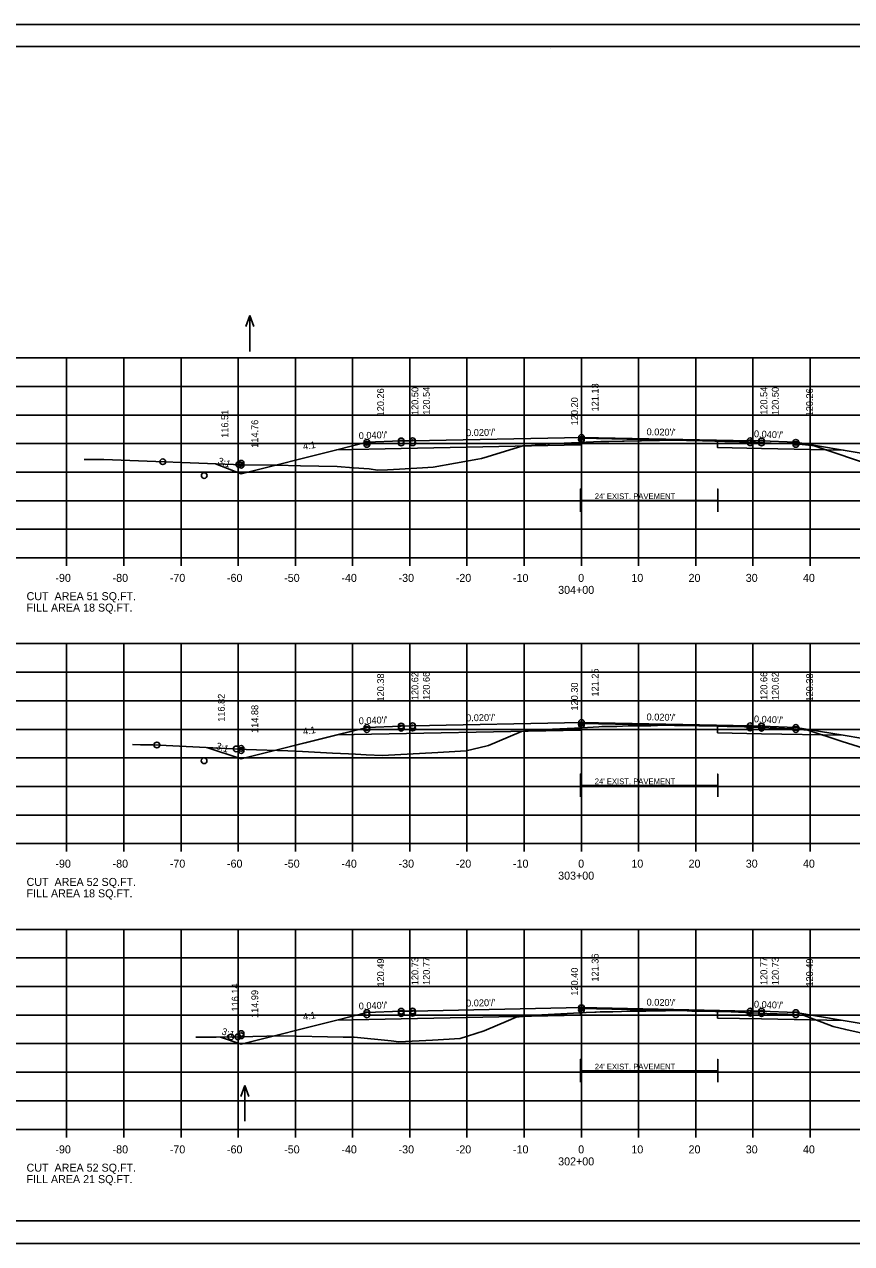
# Model space of a CAD drawing. Extents: x 1175611 to 1176402, y -433344 to -416213.
# Drawn here: x 1175683.6 to 1175828.2, y -416916.5 to -416703.2 of the extents above; entities that cross this region are included whole.
import ezdxf

# ---------------------------------------------------------------- set-up
doc = ezdxf.new("R2010")
doc.units = 0
for name, color, linetype in [('Default', 7, 'Continuous'), ('R_Alt Surface', 7, 'Continuous'), ('R_Axis', 7, 'Continuous'), ('R_Axis Annot', 7, 'Continuous'), ('R_Border', 7, 'Continuous'), ('R_Exist Surface', 7, 'Continuous'), ('R_Fin Surface', 7, 'Continuous'), ('R_Grid', 7, 'Continuous'), ('R_No Plot', 7, 'Continuous'), ('R_Water Annot', 7, 'Continuous'), ('R_Xsect Elev', 7, 'Continuous'), ('R_Xsect Slope', 7, 'Continuous')]:
    doc.layers.add(name, color=color, linetype=linetype)

msp = doc.modelspace()

# ---------------------------------------------------------------- linework, layer by layer
at = {"layer": 'Default'}
msp.add_lwpolyline([(1175743.47, -416826.18), (1175721.47, -416831.68)], dxfattribs=at)
at = {"layer": 'R_Alt Surface'}
for p, q in [((1175792.8, -416786.46), (1175780.8, -416786.46)), ((1175792.8, -416786.46), (1175804.8, -416786.46)), ((1175792.8, -416836.34), (1175780.8, -416836.34)), ((1175792.8, -416836.34), (1175804.8, -416836.34)), ((1175792.8, -416886.26), (1175780.8, -416886.26)), ((1175792.8, -416886.26), (1175804.8, -416886.26))]:
    msp.add_line(p, q, dxfattribs=at)
for points in [[(1175738.2, -416777.61), (1175749.47, -416777.39), (1175780.8, -416776.76), (1175780.8, -416775.6), (1175780.97, -416775.59), (1175804.77, -416776.07), (1175804.77, -416777.23), (1175812.47, -416777.39), (1175826.75, -416777.67)], [(1175780.8, -416786.46), (1175780.8, -416784.46), (1175780.8, -416788.46)], [(1175804.8, -416786.46), (1175804.8, -416784.46), (1175804.8, -416788.46)], [(1175738.2, -416827.5), (1175780.8, -416826.65), (1175780.8, -416825.48), (1175780.97, -416825.48), (1175804.77, -416825.96), (1175804.77, -416827.12), (1175812.47, -416827.28), (1175826.75, -416827.56)], [(1175780.8, -416836.34), (1175780.8, -416834.34), (1175780.8, -416838.34)], [(1175804.8, -416836.34), (1175804.8, -416834.34), (1175804.8, -416838.34)], [(1175738.2, -416877.41), (1175749.47, -416877.19), (1175780.8, -416876.56), (1175780.8, -416875.39), (1175780.97, -416875.39), (1175804.77, -416875.87), (1175804.77, -416877.03), (1175812.47, -416877.19), (1175826.75, -416877.47)], [(1175780.8, -416886.26), (1175780.8, -416884.26), (1175780.8, -416888.26)], [(1175804.8, -416886.26), (1175804.8, -416884.26), (1175804.8, -416888.26)]]:
    msp.add_lwpolyline(points, dxfattribs=at)
at = {"layer": 'R_Axis'}
for p, q in [((1175640.97, -416796.52), (1175920.97, -416796.52)), ((1175690.97, -416797.92), (1175690.97, -416796.52)), ((1175700.97, -416797.92), (1175700.97, -416796.52)), ((1175710.97, -416797.92), (1175710.97, -416796.52)), ((1175720.97, -416797.92), (1175720.97, -416796.52)), ((1175730.97, -416797.92), (1175730.97, -416796.52)), ((1175740.97, -416797.92), (1175740.97, -416796.52)), ((1175750.97, -416797.92), (1175750.97, -416796.52)), ((1175760.97, -416797.92), (1175760.97, -416796.52)), ((1175770.97, -416797.92), (1175770.97, -416796.52)), ((1175780.97, -416797.92), (1175780.97, -416796.52)), ((1175790.97, -416797.92), (1175790.97, -416796.52)), ((1175800.97, -416797.92), (1175800.97, -416796.52)), ((1175810.97, -416797.92), (1175810.97, -416796.52)), ((1175820.97, -416797.92), (1175820.97, -416796.52)), ((1175640.97, -416846.52), (1175920.97, -416846.52)), ((1175690.97, -416847.92), (1175690.97, -416846.52)), ((1175700.97, -416847.92), (1175700.97, -416846.52)), ((1175710.97, -416847.92), (1175710.97, -416846.52)), ((1175720.97, -416847.92), (1175720.97, -416846.52)), ((1175730.97, -416847.92), (1175730.97, -416846.52)), ((1175740.97, -416847.92), (1175740.97, -416846.52)), ((1175750.97, -416847.92), (1175750.97, -416846.52)), ((1175760.97, -416847.92), (1175760.97, -416846.52)), ((1175770.97, -416847.92), (1175770.97, -416846.52)), ((1175780.97, -416847.92), (1175780.97, -416846.52)), ((1175790.97, -416847.92), (1175790.97, -416846.52)), ((1175800.97, -416847.92), (1175800.97, -416846.52)), ((1175810.97, -416847.92), (1175810.97, -416846.52)), ((1175820.97, -416847.92), (1175820.97, -416846.52)), ((1175640.97, -416896.52), (1175920.97, -416896.52)), ((1175690.97, -416897.92), (1175690.97, -416896.52)), ((1175700.97, -416897.92), (1175700.97, -416896.52)), ((1175710.97, -416897.92), (1175710.97, -416896.52)), ((1175720.97, -416897.92), (1175720.97, -416896.52)), ((1175730.97, -416897.92), (1175730.97, -416896.52)), ((1175740.97, -416897.92), (1175740.97, -416896.52)), ((1175750.97, -416897.92), (1175750.97, -416896.52)), ((1175760.97, -416897.92), (1175760.97, -416896.52)), ((1175770.97, -416897.92), (1175770.97, -416896.52)), ((1175780.97, -416897.92), (1175780.97, -416896.52)), ((1175790.97, -416897.92), (1175790.97, -416896.52)), ((1175800.97, -416897.92), (1175800.97, -416896.52)), ((1175810.97, -416897.92), (1175810.97, -416896.52)), ((1175820.97, -416897.92), (1175820.97, -416896.52))]:
    msp.add_line(p, q, dxfattribs=at)
at = {"layer": 'R_Border'}
for p, q in [((1175622.97, -416707.06), (1175939.15, -416707.06)), ((1175775.49, -416707.32), (1175775.49, -416707.32)), ((1175775.49, -416707.32), (1175775.49, -416707.32)), ((1175939.15, -416912.52), (1175622.97, -416912.52))]:
    msp.add_line(p, q, dxfattribs=at)
at = {"layer": 'R_Exist Surface'}
for points in [[(1175694.03, -416779.32), (1175696.29, -416779.3), (1175697.48, -416779.3), (1175721.65, -416780.22), (1175727.62, -416780.31), (1175731.84, -416780.4), (1175738.25, -416780.51), (1175741.14, -416780.78), (1175743.85, -416780.94), (1175745.35, -416781.18), (1175747.08, -416781.1), (1175749.18, -416781.01), (1175753.19, -416780.74), (1175755.04, -416780.62), (1175762.86, -416779.26), (1175763.49, -416779.14), (1175764.5, -416778.82), (1175770.73, -416776.94), (1175772.26, -416776.83), (1175775.41, -416776.55), (1175784.36, -416776.18), (1175784.72, -416776.17), (1175785.54, -416776.14), (1175785.61, -416776.13), (1175785.79, -416776.13), (1175788.18, -416776.1), (1175788.47, -416776.09), (1175791.21, -416776.01), (1175791.47, -416776.01), (1175794.39, -416775.97), (1175794.6, -416775.96), (1175796.94, -416775.93), (1175796.97, -416775.93), (1175797.37, -416775.92), (1175797.54, -416775.93), (1175799.36, -416775.98), (1175799.57, -416775.99), (1175802.3, -416776.03), (1175802.58, -416776.04), (1175806.03, -416776.14), (1175806.36, -416776.15), (1175808.63, -416776.21), (1175808.71, -416776.21), (1175814.15, -416776.43), (1175818.56, -416776.59), (1175819.57, -416776.69), (1175821.27, -416776.86), (1175821.51, -416776.88), (1175823.16, -416777.44), (1175831.01, -416780.06)], [(1175702.48, -416829.2), (1175703.87, -416829.21), (1175706.02, -416829.22), (1175722.37, -416830.04), (1175729.67, -416830.27), (1175732.22, -416830.4), (1175737.44, -416830.7), (1175740.24, -416830.82), (1175741.49, -416830.85), (1175743.36, -416830.97), (1175746.22, -416831.12), (1175755.89, -416830.58), (1175760.84, -416830.29), (1175764.51, -416829.38), (1175764.76, -416829.32), (1175766.26, -416828.68), (1175770.51, -416826.87), (1175770.85, -416826.85), (1175774.64, -416826.54), (1175781.06, -416826.23), (1175784.02, -416826.08), (1175784.54, -416826.05), (1175785, -416826.03), (1175786.17, -416826.02), (1175787.17, -416826.01), (1175789.14, -416825.93), (1175790.48, -416825.88), (1175792.11, -416825.88), (1175793.12, -416825.88), (1175794.3, -416825.85), (1175796.03, -416825.81), (1175796.2, -416825.81), (1175796.31, -416825.81), (1175797.25, -416825.82), (1175798.52, -416825.84), (1175799.79, -416825.86), (1175801.52, -416825.89), (1175802.88, -416825.92), (1175804.72, -416825.96), (1175806.44, -416826), (1175807.85, -416826.05), (1175808.02, -416826.05), (1175812.33, -416826.21), (1175817.86, -416826.42), (1175819.13, -416826.52), (1175820.57, -416826.67), (1175826.57, -416828.63), (1175830.32, -416829.84)], [(1175713.59, -416880.41), (1175714.24, -416880.41), (1175717.09, -416880.41), (1175721.11, -416880.32), (1175728.45, -416880.17), (1175739.31, -416880.37), (1175741.22, -416880.4), (1175747.7, -416881.05), (1175749.07, -416881.19), (1175754.94, -416880.88), (1175759.78, -416880.61), (1175761.08, -416880.22), (1175763.99, -416879.29), (1175768.22, -416877.44), (1175769.58, -416876.87), (1175770.11, -416876.81), (1175774.06, -416876.45), (1175781.81, -416876.08), (1175783.34, -416876.01), (1175783.56, -416876), (1175784.23, -416875.97), (1175785.73, -416875.97), (1175786.48, -416875.95), (1175789.49, -416875.85), (1175790.28, -416875.83), (1175792.24, -416875.81), (1175792.83, -416875.8), (1175793.52, -416875.79), (1175795.65, -416875.76), (1175796.84, -416875.74), (1175797.28, -416875.73), (1175799.55, -416875.79), (1175800.28, -416875.81), (1175802.86, -416875.84), (1175803.63, -416875.85), (1175804.4, -416875.87), (1175807.14, -416875.94), (1175807.24, -416875.95), (1175809.65, -416876.05), (1175813.41, -416876.22), (1175817.08, -416876.37), (1175818.67, -416876.5), (1175819.94, -416876.58), (1175823, -416877.77), (1175824.99, -416878.53), (1175827.18, -416879.06), (1175830.09, -416879.7)]]:
    msp.add_lwpolyline(points, dxfattribs=at)
at = {"layer": 'R_Fin Surface'}
for points in [[(1175716.98, -416780.07), (1175721.47, -416781.8), (1175738.2, -416777.61), (1175743.47, -416776.3), (1175749.47, -416776.06), (1175751.47, -416776.02), (1175780.97, -416775.43), (1175810.47, -416776.02), (1175812.47, -416776.06), (1175818.47, -416776.3), (1175826.75, -416777.67), (1175840.47, -416779.96), (1175846.69, -416782.04)], [(1175715.5, -416829.69), (1175721.47, -416831.68), (1175738.2, -416827.5), (1175743.47, -416826.18), (1175749.47, -416825.94), (1175751.47, -416825.9), (1175780.97, -416825.31), (1175810.47, -416825.9), (1175812.47, -416825.94), (1175818.47, -416826.18), (1175826.75, -416827.56), (1175840.47, -416829.85), (1175846.36, -416831.81)], [(1175717.87, -416880.39), (1175721.47, -416881.59), (1175738.2, -416877.41), (1175743.47, -416876.09), (1175749.47, -416875.85), (1175751.47, -416875.81), (1175780.97, -416875.22), (1175810.47, -416875.81), (1175812.47, -416875.85), (1175818.47, -416876.09), (1175826.75, -416877.47), (1175840.47, -416879.76), (1175848, -416882.27)]]:
    msp.add_lwpolyline(points, dxfattribs=at)
at = {"layer": 'R_Grid'}
for p, q in [((1175640.97, -416761.52), (1175920.97, -416761.52)), ((1175690.97, -416796.52), (1175690.97, -416761.52)), ((1175700.97, -416796.52), (1175700.97, -416761.52)), ((1175710.97, -416796.52), (1175710.97, -416761.52)), ((1175720.97, -416796.52), (1175720.97, -416761.52)), ((1175730.97, -416796.52), (1175730.97, -416761.52)), ((1175740.97, -416796.52), (1175740.97, -416761.52)), ((1175750.97, -416796.52), (1175750.97, -416761.52)), ((1175760.97, -416796.52), (1175760.97, -416761.52)), ((1175770.97, -416796.52), (1175770.97, -416761.52)), ((1175780.97, -416796.52), (1175780.97, -416761.52)), ((1175790.97, -416796.52), (1175790.97, -416761.52)), ((1175800.97, -416796.52), (1175800.97, -416761.52)), ((1175810.97, -416796.52), (1175810.97, -416761.52)), ((1175820.97, -416796.52), (1175820.97, -416761.52)), ((1175640.97, -416766.52), (1175920.97, -416766.52)), ((1175640.97, -416771.52), (1175920.97, -416771.52)), ((1175640.97, -416776.52), (1175920.97, -416776.52)), ((1175640.97, -416781.52), (1175920.97, -416781.52)), ((1175640.97, -416786.52), (1175920.97, -416786.52)), ((1175640.97, -416791.52), (1175920.97, -416791.52)), ((1175640.97, -416796.52), (1175920.97, -416796.52)), ((1175640.97, -416811.52), (1175920.97, -416811.52)), ((1175690.97, -416846.52), (1175690.97, -416811.52)), ((1175700.97, -416846.52), (1175700.97, -416811.52)), ((1175710.97, -416846.52), (1175710.97, -416811.52)), ((1175720.97, -416846.52), (1175720.97, -416811.52)), ((1175730.97, -416846.52), (1175730.97, -416811.52)), ((1175740.97, -416846.52), (1175740.97, -416811.52)), ((1175750.97, -416846.52), (1175750.97, -416811.52)), ((1175760.97, -416846.52), (1175760.97, -416811.52)), ((1175770.97, -416846.52), (1175770.97, -416811.52)), ((1175780.97, -416846.52), (1175780.97, -416811.52)), ((1175790.97, -416846.52), (1175790.97, -416811.52)), ((1175800.97, -416846.52), (1175800.97, -416811.52)), ((1175810.97, -416846.52), (1175810.97, -416811.52)), ((1175820.97, -416846.52), (1175820.97, -416811.52)), ((1175640.97, -416816.52), (1175920.97, -416816.52)), ((1175640.97, -416821.52), (1175920.97, -416821.52)), ((1175640.97, -416826.52), (1175920.97, -416826.52)), ((1175640.97, -416831.52), (1175920.97, -416831.52)), ((1175640.97, -416836.52), (1175920.97, -416836.52)), ((1175640.97, -416841.52), (1175920.97, -416841.52)), ((1175640.97, -416846.52), (1175920.97, -416846.52)), ((1175640.97, -416861.52), (1175920.97, -416861.52)), ((1175690.97, -416896.52), (1175690.97, -416861.52)), ((1175700.97, -416896.52), (1175700.97, -416861.52)), ((1175710.97, -416896.52), (1175710.97, -416861.52)), ((1175720.97, -416896.52), (1175720.97, -416861.52)), ((1175730.97, -416896.52), (1175730.97, -416861.52)), ((1175740.97, -416896.52), (1175740.97, -416861.52)), ((1175750.97, -416896.52), (1175750.97, -416861.52)), ((1175760.97, -416896.52), (1175760.97, -416861.52)), ((1175770.97, -416896.52), (1175770.97, -416861.52)), ((1175780.97, -416896.52), (1175780.97, -416861.52)), ((1175790.97, -416896.52), (1175790.97, -416861.52)), ((1175800.97, -416896.52), (1175800.97, -416861.52)), ((1175810.97, -416896.52), (1175810.97, -416861.52)), ((1175820.97, -416896.52), (1175820.97, -416861.52)), ((1175640.97, -416866.52), (1175920.97, -416866.52)), ((1175640.97, -416871.52), (1175920.97, -416871.52)), ((1175640.97, -416876.52), (1175920.97, -416876.52)), ((1175640.97, -416881.52), (1175920.97, -416881.52)), ((1175640.97, -416886.52), (1175920.97, -416886.52)), ((1175640.97, -416891.52), (1175920.97, -416891.52)), ((1175640.97, -416896.52), (1175920.97, -416896.52))]:
    msp.add_line(p, q, dxfattribs=at)
at = {"layer": 'R_No Plot'}
for p, q in [((1175610.57, -416703.17), (1175943.91, -416703.17)), ((1175610.57, -416916.5), (1175943.91, -416916.5))]:
    msp.add_line(p, q, dxfattribs=at)
msp.add_lwpolyline([(1175610.57, -416703.17), (1175943.91, -416703.17), (1175943.91, -416916.51), (1175610.57, -416916.51)], close=True, dxfattribs=at)
for centre in [(1175743.47, -416776.3), (1175743.47, -416776.66), (1175749.47, -416776.06), (1175749.47, -416776.42), (1175751.47, -416776.02), (1175751.47, -416776.38), (1175780.97, -416775.43), (1175780.97, -416775.79), (1175810.47, -416776.02), (1175810.47, -416776.38), (1175812.47, -416776.06), (1175812.47, -416776.42), (1175818.47, -416776.3), (1175818.47, -416776.66), (1175707.77, -416779.69), (1175707.77, -416779.69), (1175721.1, -416780.2), (1175721.47, -416779.96), (1175721.47, -416780.32), (1175715.03, -416782.11), (1175780.97, -416825.31), (1175780.97, -416825.7), (1175743.47, -416826.18), (1175743.47, -416826.57), (1175749.47, -416825.94), (1175749.47, -416826.33), (1175751.47, -416825.9), (1175751.47, -416826.29), (1175810.47, -416825.9), (1175810.47, -416826.29), (1175812.47, -416825.94), (1175812.47, -416826.33), (1175818.47, -416826.18), (1175818.47, -416826.57), (1175706.76, -416829.26), (1175706.76, -416829.26), (1175720.63, -416829.95), (1175721.47, -416829.85), (1175715, -416832.01), (1175721.47, -416830.23), (1175743.47, -416876.09), (1175743.47, -416876.48), (1175749.47, -416875.85), (1175749.47, -416876.24), (1175751.47, -416875.81), (1175751.47, -416876.2), (1175780.97, -416875.22), (1175780.97, -416875.61), (1175810.47, -416875.81), (1175810.47, -416876.2), (1175812.47, -416875.85), (1175812.47, -416876.24), (1175818.47, -416876.09), (1175818.47, -416876.48), (1175719.7, -416880.35), (1175719.7, -416880.35), (1175720.93, -416880.33), (1175721.47, -416879.76), (1175721.47, -416880.14)]:
    msp.add_circle(centre, 0.5, dxfattribs=at)
at = {"layer": 'R_Water Annot'}
for p, q in [((1175722.99, -416754.12), (1175722.29, -416756.04)), ((1175722.99, -416760.4), (1175722.99, -416754.12)), ((1175722.99, -416754.12), (1175723.69, -416756.04)), ((1175722.14, -416888.83), (1175721.44, -416890.75)), ((1175722.14, -416895.11), (1175722.14, -416888.83)), ((1175722.14, -416888.83), (1175722.84, -416890.75))]:
    msp.add_line(p, q, dxfattribs=at)

# ---------------------------------------------------------------- texts
at = {"layer": 'Default'}
for s, p in [('CUT  AREA 51 SQ.FT.', (1175683.97, -416803.92)), ('FILL AREA 18 SQ.FT.', (1175683.97, -416805.92)), ('CUT  AREA 52 SQ.FT.', (1175683.97, -416853.92)), ('FILL AREA 18 SQ.FT.', (1175683.97, -416855.92)), ('CUT  AREA 52 SQ.FT.', (1175683.97, -416903.92)), ('FILL AREA 21 SQ.FT.', (1175683.97, -416905.92))]:
    msp.add_text(s, height=1.4, dxfattribs=at).set_placement(p)
at = {"layer": 'R_Alt Surface'}
for p in [(1175783.31, -416786.23), (1175783.31, -416836.12), (1175783.31, -416886.03)]:
    msp.add_text("24' EXIST. PAVEMENT", height=1, dxfattribs=at).set_placement(p)
at = {"layer": 'R_Axis Annot'}
for s, p in [('-90', (1175689.01, -416800.72)), ('-80', (1175699.01, -416800.72)), ('-70', (1175709.01, -416800.72)), ('-60', (1175719.01, -416800.72)), ('-50', (1175729.01, -416800.72)), ('-40', (1175739.01, -416800.72)), ('-30', (1175749.01, -416800.72)), ('-20', (1175759.01, -416800.72)), ('-10', (1175769.01, -416800.72)), ('0', (1175780.41, -416800.72)), ('10', (1175789.71, -416800.72)), ('20', (1175799.71, -416800.72)), ('30', (1175809.71, -416800.72)), ('40', (1175819.71, -416800.72)), ('304+00', (1175776.91, -416802.82)), ('-90', (1175689.01, -416850.72)), ('-80', (1175699.01, -416850.72)), ('-70', (1175709.01, -416850.72)), ('-60', (1175719.01, -416850.72)), ('-50', (1175729.01, -416850.72)), ('-40', (1175739.01, -416850.72)), ('-30', (1175749.01, -416850.72)), ('-20', (1175759.01, -416850.72)), ('-10', (1175769.01, -416850.72)), ('0', (1175780.41, -416850.72)), ('10', (1175789.71, -416850.72)), ('20', (1175799.71, -416850.72)), ('30', (1175809.71, -416850.72)), ('40', (1175819.71, -416850.72)), ('303+00', (1175776.91, -416852.82)), ('-90', (1175689.01, -416900.72)), ('-80', (1175699.01, -416900.72)), ('-70', (1175709.01, -416900.72)), ('-60', (1175719.01, -416900.72)), ('-50', (1175729.01, -416900.72)), ('-40', (1175739.01, -416900.72)), ('-30', (1175749.01, -416900.72)), ('-20', (1175759.01, -416900.72)), ('-10', (1175769.01, -416900.72)), ('0', (1175780.41, -416900.72)), ('10', (1175789.71, -416900.72)), ('20', (1175799.71, -416900.72)), ('30', (1175809.71, -416900.72)), ('40', (1175819.71, -416900.72)), ('302+00', (1175776.91, -416902.82))]:
    msp.add_text(s, height=1.4, dxfattribs=at).set_placement(p)
at = {"layer": 'R_Xsect Elev'}
for s, p in [('120.26', (1175746.47, -416771.76)), ('120.50', (1175752.47, -416771.52)), ('120.54', (1175754.47, -416771.48)), ('121.13', (1175783.97, -416770.89)), ('120.54', (1175813.47, -416771.48)), ('120.50', (1175815.47, -416771.52)), ('120.26', (1175821.47, -416771.76)), ('120.20', (1175780.37, -416773.32)), ('116.51', (1175719.23, -416775.51)), ('114.76', (1175724.47, -416777.26)), ('120.38', (1175746.47, -416821.65)), ('120.62', (1175752.47, -416821.41)), ('120.66', (1175754.47, -416821.37)), ('121.25', (1175783.97, -416820.78)), ('120.66', (1175813.47, -416821.37)), ('120.62', (1175815.47, -416821.41)), ('120.38', (1175821.47, -416821.65)), ('120.30', (1175780.37, -416823.23)), ('116.82', (1175718.62, -416825.2)), ('114.88', (1175724.47, -416827.15)), ('121.36', (1175783.97, -416870.66)), ('120.49', (1175746.47, -416871.53)), ('120.73', (1175752.47, -416871.29)), ('120.77', (1175754.47, -416871.25)), ('120.77', (1175813.47, -416871.25)), ('120.73', (1175815.47, -416871.29)), ('120.49', (1175821.47, -416871.53)), ('120.40', (1175780.37, -416873.12)), ('116.14', (1175721.04, -416875.89)), ('114.99', (1175724.47, -416877.03))]:
    msp.add_text(s, height=1.2, rotation=90, dxfattribs=at).set_placement(p)
at = {"layer": 'R_Xsect Slope'}
for s, rotation, p in [("0.020'/'", 1.1458, (1175760.83, -416775.23)), ("0.020'/'", 358.8542, (1175792.36, -416775.05)), ("0.040'/'", 357.7094, (1175811.12, -416775.4)), ('4:1', 9.4623, (1175732.39, -416777.64)), ("0.040'/'", 2.2906, (1175742.07, -416775.75)), ('3:1', 341.5651, (1175717.31, -416780.04)), ("0.040'/'", 2.2906, (1175742.07, -416825.64)), ("0.020'/'", 1.1458, (1175760.83, -416825.12)), ("0.020'/'", 358.8542, (1175792.36, -416824.94)), ("0.040'/'", 357.7094, (1175811.12, -416825.29)), ('4:1', 9.4623, (1175732.39, -416827.52)), ('3:1', 341.5651, (1175716.96, -416829.9)), ("0.040'/'", 2.2906, (1175742.07, -416875.55)), ("0.020'/'", 1.1458, (1175760.83, -416875.03)), ("0.020'/'", 358.8542, (1175792.36, -416874.85)), ("0.040'/'", 357.7094, (1175811.12, -416875.2)), ('4:1', 9.4623, (1175732.39, -416877.43)), ('3:1', 341.5651, (1175717.97, -416879.86))]:
    msp.add_text(s, height=1.2, rotation=rotation, dxfattribs=at).set_placement(p)

doc.saveas('drawing.dxf')
